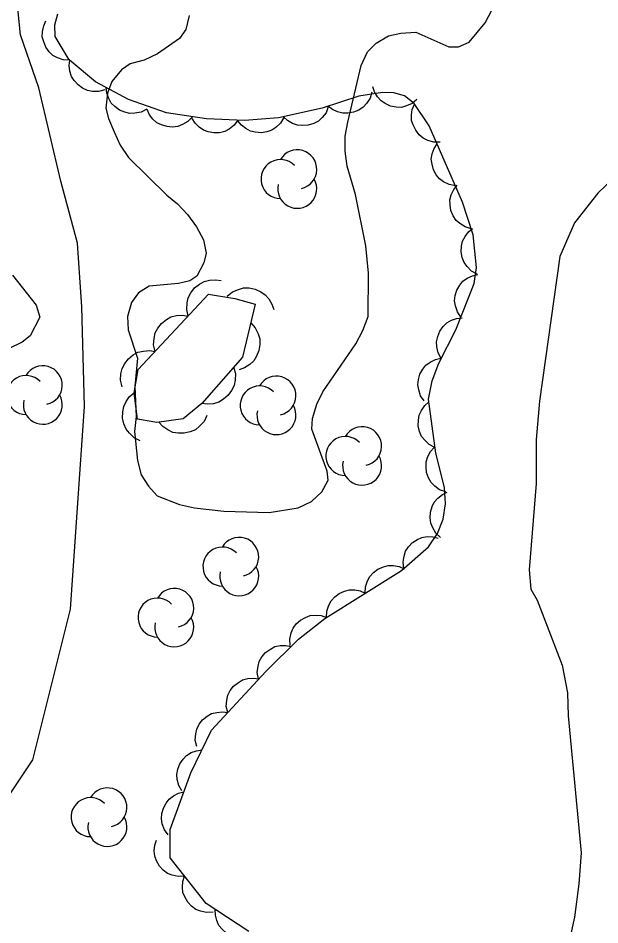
# Model space of a CAD drawing. Extents: x 282461 to 284471, y 5554090 to 5557646.
# Drawn here: x 283230.5 to 283268.6, y 5555905.8 to 5555965.2 of the extents above; entities that cross this region are included whole.
import ezdxf

# ---------------------------------------------------------------- set-up
doc = ezdxf.new("R2010")
doc.units = 0
for name, color, linetype in [('Niveau 2', 7, 'Continuous'), ('Niveau 22', 7, 'Continuous'), ('Niveau 44', 7, 'Continuous')]:
    doc.layers.add(name, color=color, linetype=linetype)

msp = doc.modelspace()

# ---------------------------------------------------------------- linework, layer by layer
at = {"layer": 'Niveau 2'}
for points in [[(283241.04, 5555933.39), (283242.02, 5555933.17), (283243.94, 5555932.95), (283246.9, 5555932.86), (283248.81, 5555933.17), (283249.67, 5555933.58), (283250.36, 5555934.22), (283250.76, 5555934.98), (283250.7, 5555935.56), (283249.69, 5555938.33), (283249.74, 5555939.02), (283250.02, 5555939.95), (283250.42, 5555940.76), (283252.59, 5555943.91), (283253.05, 5555944.78), (283253.39, 5555945.71), (283253.42, 5555948.55), (283253.23, 5555950.34), (283252.56, 5555953.7), (283252.02, 5555955.54), (283251.89, 5555956.53), (283251.89, 5555957.51), (283252.05, 5555958.44), (283252.94, 5555962.15), (283253.34, 5555963.03), (283253.92, 5555963.61), (283254.72, 5555964.08), (283255.53, 5555964.26), (283256.52, 5555964.33), (283258.67, 5555963.36), (283259.31, 5555963.37), (283260.01, 5555963.66), (283261.04, 5555964.94), (283261.49, 5555965.76)], [(283241.66, 5555965.42), (283241.44, 5555964.49), (283241.04, 5555963.91), (283239.6, 5555962.91), (283238.73, 5555962.5), (283237.81, 5555962.26), (283237.23, 5555961.85), (283236.6, 5555961.09), (283236.32, 5555960.33), (283236.21, 5555959.35), (283236.39, 5555958.66), (283236.75, 5555957.79), (283237.16, 5555956.92), (283237.69, 5555956.12), (283240.21, 5555953.65), (283240.91, 5555953.08), (283241.55, 5555952.39), (283242.14, 5555951.58), (283242.61, 5555950.72), (283242.79, 5555949.85), (283242.63, 5555949.21), (283242.17, 5555948.34), (283241.71, 5555948.04), (283240.96, 5555947.86), (283239.05, 5555947.68), (283238.35, 5555947.26), (283237.9, 5555946.62), (283237.62, 5555945.69), (283237.68, 5555944.83), (283238.28, 5555942.98), (283238.12, 5555941.12), (283238.2, 5555939.16), (283238.09, 5555938.17), (283238.28, 5555936.26), (283238.52, 5555935.34), (283239, 5555934.59), (283239.58, 5555933.96), (283241.04, 5555933.39)], [(283271.01, 5555956.24), (283268.42, 5555953.79), (283266.9, 5555951.84), (283265.94, 5555949.64), (283264.61, 5555940.15), (283264.4, 5555937.64), (283264.38, 5555934.77), (283263.93, 5555929.11), (283264.03, 5555927.83), (283264.46, 5555927.11), (283266.09, 5555922.86), (283266.44, 5555921.05), (283266.48, 5555919.54)], [(283230.11, 5555948.41), (283231.64, 5555946.45), (283231.88, 5555945.65), (283231.25, 5555944.43), (283230.73, 5555944.02), (283229.87, 5555943.6)], [(283266.48, 5555919.54), (283267.34, 5555910.57), (283267.19, 5555908.54), (283266.89, 5555906.35), (283266.39, 5555904.06), (283265.51, 5555901.64), (283262.75, 5555896.19), (283261.36, 5555893.05), (283260.52, 5555890.07), (283260.34, 5555888.59), (283260.26, 5555885.5), (283260.27, 5555877.97), (283260.38, 5555874.47), (283261.43, 5555857.93), (283262.18, 5555855.89), (283262.78, 5555855.1), (283263.75, 5555854.5), (283264.9, 5555854.12), (283265.4, 5555854.04), (283268.46, 5555854.79), (283271.13, 5555855.16)]]:
    msp.add_lwpolyline(points, dxfattribs=at)
at = {"layer": 'Niveau 22'}
msp.add_lwpolyline([(283206.38, 5555920.64), (283207.65, 5555917.05), (283209.07, 5555914.4), (283212.37, 5555908.87), (283213.89, 5555907.61), (283219.35, 5555906.54), (283223.29, 5555908.01), (283225.59, 5555909.54), (283228.47, 5555912.23), (283231.44, 5555916.65), (283233.9, 5555926.52), (283234.81, 5555939.8), (283234.63, 5555946.34), (283234.36, 5555950.51), (283233.27, 5555954.56), (283231.82, 5555960.68), (283230.63, 5555964.15), (283230.25, 5555967.85)], dxfattribs=at)
at = {"layer": 'Niveau 44'}
for points in [[(283242.81, 5555958.64), (283240.18, 5555959.05), (283237.7, 5555959.92), (283235.53, 5555961.07), (283233.82, 5555962.52), (283232.9, 5555964.05), (283232.88, 5555964.81), (283233.06, 5555965.53)], [(283233.84, 5555962.49), (283233.42, 5555962.51), (283233.04, 5555962.65), (283232.75, 5555962.8), (283232.5, 5555963.04), (283232.28, 5555963.34), (283232.14, 5555963.7), (283232.05, 5555964.02), (283232.07, 5555964.37), (283232.14, 5555964.73), (283232.29, 5555965.06)], [(283236.14, 5555960.55), (283235.74, 5555960.44), (283235.33, 5555960.45), (283235, 5555960.5), (283234.69, 5555960.65), (283234.39, 5555960.87), (283234.14, 5555961.16), (283233.96, 5555961.43), (283233.86, 5555961.77), (283233.81, 5555962.14), (283233.85, 5555962.49)], [(283238.89, 5555959.29), (283238.52, 5555959.09), (283238.12, 5555959.02), (283237.79, 5555959), (283237.45, 5555959.08), (283237.11, 5555959.22), (283236.8, 5555959.45), (283236.57, 5555959.68), (283236.4, 5555959.99), (283236.28, 5555960.34), (283236.24, 5555960.7)], [(283245.58, 5555905.41), (283242.78, 5555907.25), (283240.43, 5555910.24), (283240.42, 5555912.09), (283241.77, 5555915.81), (283243.14, 5555918.6), (283246.68, 5555922.44), (283248.82, 5555924.57), (283250.56, 5555925.92), (283255.58, 5555929.07), (283257.33, 5555930.61), (283257.93, 5555931.48), (283258.31, 5555932.42), (283258.46, 5555933.43), (283258.39, 5555934.51), (283257.81, 5555936.75), (283257.33, 5555940.28), (283257.57, 5555941.49), (283258.01, 5555942.64), (283259.13, 5555944.82), (283260.34, 5555947.87), (283260.48, 5555948.91), (283260.27, 5555951.04), (283259.57, 5555953.19), (283257.38, 5555958.19), (283256.39, 5555959.65), (283255.77, 5555960.15), (283255.08, 5555960.35), (283254.33, 5555960.38), (283252.78, 5555960.13), (283250.38, 5555959.35), (283247.52, 5555958.71), (283245.28, 5555958.55), (283242.81, 5555958.64)], [(283253.62, 5555960.4), (283253.51, 5555960), (283253.28, 5555959.66), (283253.07, 5555959.41), (283252.77, 5555959.22), (283252.43, 5555959.08), (283252.05, 5555959.02), (283251.73, 5555959.01), (283251.39, 5555959.1), (283251.05, 5555959.26), (283250.77, 5555959.48)], [(283256.58, 5555959.91), (283256.26, 5555959.65), (283255.89, 5555959.49), (283255.57, 5555959.4), (283255.22, 5555959.41), (283254.85, 5555959.48), (283254.51, 5555959.65), (283254.23, 5555959.82), (283254, 5555960.09), (283253.81, 5555960.41), (283253.7, 5555960.75)], [(283241.88, 5555958.79), (283241.59, 5555958.48), (283241.24, 5555958.28), (283240.93, 5555958.15), (283240.58, 5555958.11), (283240.22, 5555958.14), (283239.85, 5555958.26), (283239.56, 5555958.39), (283239.29, 5555958.63), (283239.06, 5555958.92), (283238.91, 5555959.25)], [(283250.78, 5555959.44), (283250.63, 5555959.05), (283250.37, 5555958.73), (283250.14, 5555958.5), (283249.82, 5555958.34), (283249.47, 5555958.23), (283249.09, 5555958.21), (283248.76, 5555958.23), (283248.43, 5555958.35), (283248.11, 5555958.54), (283247.85, 5555958.78)], [(283258.1, 5555957.12), (283257.68, 5555957.12), (283257.3, 5555957.24), (283256.99, 5555957.38), (283256.73, 5555957.61), (283256.5, 5555957.9), (283256.34, 5555958.25), (283256.23, 5555958.55), (283256.23, 5555958.91), (283256.28, 5555959.27), (283256.42, 5555959.61)], [(283244.86, 5555958.57), (283244.62, 5555958.23), (283244.29, 5555957.98), (283244, 5555957.82), (283243.66, 5555957.74), (283243.29, 5555957.73), (283242.92, 5555957.8), (283242.61, 5555957.9), (283242.32, 5555958.11), (283242.06, 5555958.37), (283241.87, 5555958.67)], [(283247.86, 5555958.73), (283247.65, 5555958.37), (283247.35, 5555958.09), (283247.08, 5555957.9), (283246.75, 5555957.79), (283246.38, 5555957.73), (283246, 5555957.77), (283245.68, 5555957.83), (283245.38, 5555958.01), (283245.09, 5555958.24), (283244.86, 5555958.52)], [(283259.1, 5555954.26), (283258.69, 5555954.34), (283258.33, 5555954.53), (283258.06, 5555954.71), (283257.84, 5555954.99), (283257.66, 5555955.31), (283257.57, 5555955.69), (283257.52, 5555956.01), (283257.58, 5555956.36), (283257.7, 5555956.71), (283257.9, 5555957.01)], [(283260.14, 5555951.45), (283259.73, 5555951.57), (283259.39, 5555951.79), (283259.14, 5555952), (283258.95, 5555952.3), (283258.81, 5555952.64), (283258.75, 5555953.02), (283258.74, 5555953.34), (283258.83, 5555953.68), (283258.99, 5555954.02), (283259.21, 5555954.3)], [(283260.52, 5555948.48), (283260.15, 5555948.68), (283259.87, 5555948.97), (283259.67, 5555949.24), (283259.55, 5555949.57), (283259.48, 5555949.93), (283259.51, 5555950.31), (283259.56, 5555950.63), (283259.73, 5555950.94), (283259.95, 5555951.24), (283260.23, 5555951.47)], [(283241.6, 5555945.73), (283241.51, 5555946.16), (283241.54, 5555946.59), (283241.61, 5555946.93), (283241.78, 5555947.26), (283242.02, 5555947.57), (283242.35, 5555947.81), (283242.64, 5555947.99), (283243, 5555948.08), (283243.4, 5555948.11), (283243.77, 5555948.05)], [(283259.46, 5555945.66), (283259.23, 5555946), (283259.11, 5555946.39), (283259.05, 5555946.72), (283259.09, 5555947.07), (283259.2, 5555947.42), (283259.4, 5555947.75), (283259.59, 5555948.01), (283259.88, 5555948.21), (283260.22, 5555948.37), (283260.57, 5555948.45)], [(283244.16, 5555947.03), (283244.5, 5555947.32), (283244.89, 5555947.48), (283245.23, 5555947.57), (283245.6, 5555947.57), (283245.99, 5555947.49), (283246.35, 5555947.31), (283246.64, 5555947.13), (283246.89, 5555946.85), (283247.09, 5555946.51), (283247.21, 5555946.15)], [(283242.49, 5555940), (283241.28, 5555939), (283239.56, 5555938.76), (283238.28, 5555938.97), (283238.06, 5555940.7), (283238.32, 5555942.22), (283242.94, 5555947.16), (283244.65, 5555946.89), (283246, 5555946.5), (283245.15, 5555943.03), (283242.49, 5555940)], [(283239.44, 5555943.41), (283239.34, 5555943.84), (283239.37, 5555944.27), (283239.44, 5555944.62), (283239.61, 5555944.94), (283239.86, 5555945.25), (283240.18, 5555945.5), (283240.47, 5555945.68), (283240.84, 5555945.76), (283241.23, 5555945.79), (283241.6, 5555945.73)], [(283258.17, 5555942.95), (283257.97, 5555943.32), (283257.89, 5555943.72), (283257.86, 5555944.05), (283257.94, 5555944.39), (283258.08, 5555944.73), (283258.31, 5555945.04), (283258.53, 5555945.28), (283258.84, 5555945.45), (283259.18, 5555945.58), (283259.54, 5555945.62)], [(283245.7, 5555945.28), (283246, 5555944.95), (283246.18, 5555944.56), (283246.29, 5555944.23), (283246.29, 5555943.86), (283246.23, 5555943.47), (283246.07, 5555943.1), (283245.9, 5555942.8), (283245.63, 5555942.55), (283245.3, 5555942.33), (283244.95, 5555942.2)], [(283237.27, 5555941.09), (283237.17, 5555941.53), (283237.2, 5555941.95), (283237.27, 5555942.3), (283237.45, 5555942.62), (283237.69, 5555942.93), (283238.01, 5555943.18), (283238.31, 5555943.36), (283238.67, 5555943.44), (283239.06, 5555943.47), (283239.44, 5555943.41)], [(283257.06, 5555940.17), (283256.82, 5555940.51), (283256.7, 5555940.89), (283256.64, 5555941.22), (283256.68, 5555941.57), (283256.78, 5555941.92), (283256.97, 5555942.26), (283257.17, 5555942.52), (283257.45, 5555942.72), (283257.79, 5555942.89), (283258.14, 5555942.97)], [(283244.58, 5555942.39), (283244.7, 5555941.96), (283244.68, 5555941.53), (283244.62, 5555941.18), (283244.45, 5555940.85), (283244.22, 5555940.54), (283243.91, 5555940.28), (283243.62, 5555940.09), (283243.26, 5555939.99), (283242.87, 5555939.95), (283242.49, 5555940)], [(283238.46, 5555937.55), (283238.07, 5555937.75), (283237.76, 5555938.05), (283237.54, 5555938.32), (283237.4, 5555938.67), (283237.31, 5555939.05), (283237.33, 5555939.45), (283237.38, 5555939.8), (283237.55, 5555940.13), (283237.77, 5555940.45), (283238.06, 5555940.7)], [(283257.76, 5555937.12), (283257.38, 5555937.31), (283257.09, 5555937.59), (283256.88, 5555937.84), (283256.74, 5555938.17), (283256.66, 5555938.53), (283256.68, 5555938.91), (283256.72, 5555939.24), (283256.87, 5555939.55), (283257.09, 5555939.86), (283257.35, 5555940.1)], [(283242.83, 5555939.22), (283242.64, 5555938.82), (283242.35, 5555938.51), (283242.08, 5555938.28), (283241.73, 5555938.14), (283241.35, 5555938.05), (283240.95, 5555938.06), (283240.6, 5555938.11), (283240.27, 5555938.27), (283239.95, 5555938.5), (283239.69, 5555938.78)], [(283258.47, 5555934.21), (283258.07, 5555934.35), (283257.75, 5555934.59), (283257.51, 5555934.82), (283257.34, 5555935.13), (283257.21, 5555935.48), (283257.18, 5555935.86), (283257.19, 5555936.19), (283257.3, 5555936.52), (283257.48, 5555936.85), (283257.72, 5555937.12)], [(283258.13, 5555931.23), (283257.82, 5555931.51), (283257.62, 5555931.86), (283257.49, 5555932.16), (283257.45, 5555932.51), (283257.47, 5555932.88), (283257.59, 5555933.25), (283257.72, 5555933.54), (283257.96, 5555933.81), (283258.25, 5555934.04), (283258.57, 5555934.19)], [(283255.73, 5555929.2), (283255.67, 5555929.61), (283255.74, 5555930.01), (283255.84, 5555930.33), (283256.04, 5555930.62), (283256.29, 5555930.89), (283256.62, 5555931.09), (283256.91, 5555931.23), (283257.26, 5555931.28), (283257.63, 5555931.27), (283257.98, 5555931.18)], [(283253.2, 5555927.58), (283253.22, 5555928), (283253.35, 5555928.38), (283253.5, 5555928.68), (283253.74, 5555928.93), (283254.03, 5555929.16), (283254.39, 5555929.3), (283254.7, 5555929.4), (283255.05, 5555929.39), (283255.42, 5555929.32), (283255.75, 5555929.17)], [(283250.66, 5555925.98), (283250.68, 5555926.4), (283250.81, 5555926.79), (283250.96, 5555927.08), (283251.2, 5555927.34), (283251.49, 5555927.56), (283251.84, 5555927.71), (283252.16, 5555927.8), (283252.51, 5555927.79), (283252.87, 5555927.72), (283253.2, 5555927.58)], [(283248.28, 5555924.15), (283248.26, 5555924.57), (283248.35, 5555924.97), (283248.47, 5555925.28), (283248.68, 5555925.56), (283248.95, 5555925.81), (283249.29, 5555925.99), (283249.59, 5555926.11), (283249.94, 5555926.14), (283250.31, 5555926.11), (283250.66, 5555925.99)], [(283246.21, 5555921.97), (283246.13, 5555922.39), (283246.18, 5555922.79), (283246.26, 5555923.11), (283246.43, 5555923.41), (283246.67, 5555923.7), (283246.99, 5555923.92), (283247.27, 5555924.08), (283247.62, 5555924.15), (283247.99, 5555924.16), (283248.34, 5555924.09)], [(283244.2, 5555919.75), (283244.1, 5555920.16), (283244.13, 5555920.56), (283244.19, 5555920.89), (283244.36, 5555921.2), (283244.58, 5555921.49), (283244.89, 5555921.72), (283245.17, 5555921.89), (283245.51, 5555921.98), (283245.88, 5555922.01), (283246.23, 5555921.96)], [(283242.17, 5555917.54), (283242.07, 5555917.95), (283242.1, 5555918.36), (283242.16, 5555918.68), (283242.32, 5555918.99), (283242.55, 5555919.28), (283242.85, 5555919.52), (283243.13, 5555919.69), (283243.47, 5555919.77), (283243.84, 5555919.8), (283244.2, 5555919.75)], [(283241.18, 5555914.62), (283240.98, 5555914.98), (283240.89, 5555915.38), (283240.86, 5555915.7), (283240.92, 5555916.05), (283241.06, 5555916.39), (283241.28, 5555916.7), (283241.5, 5555916.95), (283241.8, 5555917.13), (283242.15, 5555917.26), (283242.51, 5555917.31)], [(283240.29, 5555911.74), (283240.05, 5555912.08), (283239.91, 5555912.46), (283239.85, 5555912.79), (283239.88, 5555913.14), (283239.98, 5555913.49), (283240.16, 5555913.83), (283240.35, 5555914.09), (283240.64, 5555914.3), (283240.97, 5555914.47), (283241.32, 5555914.56)], [(283241.37, 5555909.04), (283240.95, 5555909.01), (283240.56, 5555909.1), (283240.25, 5555909.22), (283239.97, 5555909.43), (283239.72, 5555909.7), (283239.53, 5555910.04), (283239.41, 5555910.34), (283239.38, 5555910.69), (283239.41, 5555911.06), (283239.52, 5555911.4)], [(283243.23, 5555906.68), (283242.81, 5555906.65), (283242.41, 5555906.74), (283242.1, 5555906.86), (283241.82, 5555907.07), (283241.57, 5555907.34), (283241.39, 5555907.68), (283241.26, 5555907.98), (283241.23, 5555908.33), (283241.26, 5555908.7), (283241.37, 5555909.04)], [(283245.89, 5555905.21), (283245.5, 5555905.05), (283245.1, 5555905), (283244.77, 5555905.02), (283244.44, 5555905.13), (283244.11, 5555905.3), (283243.83, 5555905.56), (283243.62, 5555905.81), (283243.48, 5555906.13), (283243.39, 5555906.49), (283243.38, 5555906.85)]]:
    msp.add_lwpolyline(points, dxfattribs=at)
for centre, radius, start, end in [((283248.747, 5555955.342), 1.277, 282.26917, 149.72625), ((283247.649, 5555954.704), 1.277, 44.11537, 269.80396), ((283248.747, 5555954.065), 1.277, 166.93686, 29.62122), ((283232.084, 5555941.198), 1.277, 282.26917, 149.72625), ((283230.986, 5555940.559), 1.277, 44.11537, 269.80396), ((283247.38, 5555940.515), 1.277, 282.26917, 149.72625), ((283246.281, 5555939.877), 1.277, 44.11537, 269.80396), ((283232.084, 5555939.921), 1.277, 166.93686, 29.62122), ((283247.38, 5555939.238), 1.277, 166.93686, 29.62122), ((283252.993, 5555937.204), 1.277, 282.26917, 149.72625), ((283251.894, 5555936.566), 1.277, 44.11537, 269.80396), ((283252.993, 5555935.927), 1.277, 166.93686, 29.62122), ((283244.944, 5555929.959), 1.277, 282.26917, 149.72625), ((283243.846, 5555929.321), 1.277, 44.11537, 269.80396), ((283244.944, 5555928.682), 1.277, 166.93686, 29.62122), ((283240.692, 5555926.615), 1.275, 282.26917, 149.72625), ((283239.596, 5555925.978), 1.275, 44.11537, 269.80396), ((283240.692, 5555925.34), 1.275, 166.93686, 29.62122), ((283236.311, 5555913.545), 1.277, 282.26917, 149.72625), ((283235.213, 5555912.906), 1.277, 44.11537, 269.80396), ((283236.311, 5555912.267), 1.277, 166.93686, 29.62122)]:
    msp.add_arc(centre, radius, start, end, dxfattribs=at)

doc.saveas('drawing.dxf')
